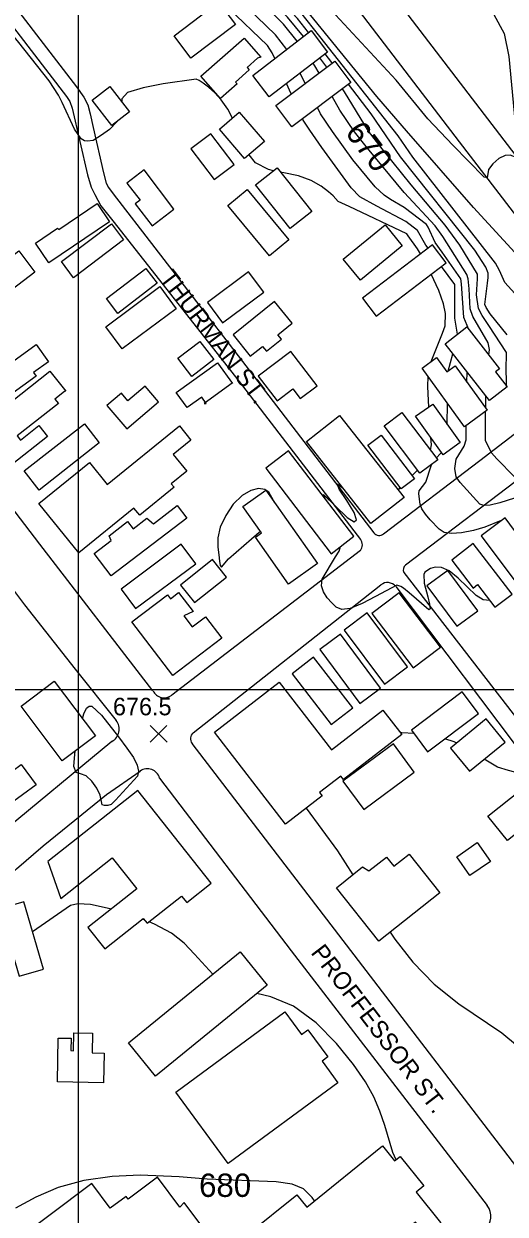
# Model space of a CAD drawing. Extents: x 79600 to 91800, y 75600 to 84400.
# Drawn here: x 87953 to 88366, y 82550 to 83571 of the extents above; entities that cross this region are included whole.
import ezdxf

# ---------------------------------------------------------------- set-up
doc = ezdxf.new("R2010")
doc.units = 0
for name, color, linetype in [('084-090$0$BLDG', 7, 'Continuous'), ('084-090$0$GRID', 7, 'Continuous'), ('084-090$0$INDEX', 7, 'Continuous'), ('084-090$0$INDXLBL', 7, 'Continuous'), ('084-090$0$INTER', 7, 'Continuous'), ('084-090$0$ROAD', 7, 'Continuous'), ('084-090$0$ROAD-NAME', 7, 'Continuous'), ('084-090$0$SPOTMARK', 7, 'Continuous'), ('084-090$0$SPOTS', 7, 'Continuous')]:
    doc.layers.add(name, color=color, linetype=linetype)

# ---------------------------------------------------------------- blocks, each defined once
blk = doc.blocks.new('084-090$0$SPOTX')
at = {"layer": '084-090$0$SPOTMARK'}
for p, q in [((-0.37, 0.358), (0.351, -0.358)), ((-0.012, 0), (-0.37, -0.358)), ((-0.012, 0), (0.347, 0.358))]:
    blk.add_line(p, q, dxfattribs=at)

msp = doc.modelspace()

# ---------------------------------------------------------------- linework, layer by layer
at = {"layer": '084-090$0$BLDG'}
for points in [[(88082.2, 83560.6), (88120.3, 83589.2), (88134.7, 83570.1), (88096.6, 83541.4)], [(88213.8, 83546.6), (88163.7, 83508.2), (88149.6, 83526.6), (88199.7, 83565)], [(88156.5, 83542.3), (88153.8, 83541.4), (88144.7, 83533.4), (88146.6, 83531.2), (88134.8, 83520.9), (88136.3, 83519.2), (88122, 83506.7), (88105, 83526), (88142.2, 83558.6)], [(88233.7, 83520.4), (88183, 83482.5), (88169.4, 83500.8), (88220, 83538.7)], [(88027.1, 83517.1), (88044, 83495.4), (88028.8, 83483.6), (88011.9, 83505.3)], [(88138, 83495), (88159.6, 83469.9), (88142.6, 83455.3), (88121, 83480.4)], [(88096.6, 83463.6), (88116.6, 83437.2), (88133.6, 83450.1), (88113.6, 83476.5)], [(88041.8, 83434.3), (88053, 83419.7), (88048.9, 83416.6), (88063.3, 83397.7), (88082.1, 83411.9), (88056.5, 83445.5)], [(88170.4, 83447.3), (88200.1, 83409.8), (88181.8, 83395.3), (88152.1, 83432.8)], [(88144.9, 83428.9), (88180.6, 83385.7), (88163.9, 83371.9), (88128.3, 83415.1)], [(87982.2, 83395.5), (87983.3, 83394.6), (88016.3, 83416.7), (88026.9, 83401), (87974.7, 83365.9), (87963.3, 83382.8)], [(88038.9, 83385.5), (87996.1, 83353.1), (87985.6, 83367), (88028.5, 83399.3)], [(88263, 83398.6), (88277.7, 83380.6), (88242, 83351.2), (88227.2, 83369.1)], [(88303.7, 83381.4), (88243.7, 83335.7), (88255.5, 83320.2), (88315.5, 83366)], [(87926.7, 83354.4), (87925.8, 83354.1), (87923.7, 83356.9), (87949, 83376.1), (87962.9, 83357.9), (87922.6, 83327.3), (87911, 83342.5)], [(88067.7, 83348.5), (88033.9, 83322.6), (88024.2, 83335.3), (88057.9, 83361.2)], [(88123.8, 83314.5), (88159, 83340.7), (88146, 83358.2), (88110.8, 83332)], [(88084.1, 83326.4), (88037.8, 83292.1), (88023.6, 83311.2), (88070, 83345.5)], [(88147.5, 83285.9), (88157.9, 83294.3), (88161.3, 83290.1), (88174.1, 83300.5), (88171.1, 83304.2), (88183.5, 83314.1), (88168.3, 83332.9), (88132.8, 83304.2)], [(88333.1, 83311), (88361.1, 83275.1), (88357.6, 83272.5), (88367.6, 83259.7), (88352.4, 83247.9), (88314.5, 83296.5)], [(88116.2, 83283.2), (88097.3, 83268.6), (88085.4, 83284.1), (88104.3, 83298.6)], [(87974.5, 83281.2), (87961.8, 83272), (87964.1, 83268.8), (87921.1, 83237.8), (87910.4, 83252.5), (87922.9, 83261.5), (87920.7, 83264.6), (87964, 83295.8)], [(88170.4, 83247.5), (88183.9, 83257.9), (88190.3, 83249.5), (88204.7, 83260.4), (88182.1, 83290), (88154.2, 83268.7)], [(88131.9, 83262.7), (88108, 83245.4), (88109.8, 83245.4), (88105.9, 83250.9), (88093.4, 83241.9), (88084.1, 83254.8), (88119.4, 83280.3), (88132.3, 83262.6)], [(88307.2, 83284.7), (88316, 83272.4), (88323.1, 83277.5), (88350.6, 83239.5), (88331, 83225.4), (88294.7, 83275.7)], [(87989.3, 83255.9), (87988.4, 83255.6), (87980.1, 83249.1), (87983, 83245.4), (87947.7, 83217.5), (87950.6, 83214), (87966.2, 83226.4), (87973.6, 83217), (87942.5, 83192.5), (87916.1, 83225.9), (87975.8, 83273)], [(88042.5, 83247.7), (88037, 83254.2), (88024.6, 83243.6), (88041.7, 83223.6), (88068.8, 83246.7), (88057.3, 83260.3)], [(88277.4, 83237.7), (88308.1, 83197), (88292.8, 83185.5), (88262.2, 83226.2)], [(88303.9, 83244.9), (88327.3, 83211.8), (88312.7, 83201.4), (88289.2, 83234.6)], [(88018.1, 83211.6), (87966.6, 83171.2), (87953.8, 83187.5), (88005.4, 83227.9)], [(88224, 83235.1), (88279.3, 83164.7), (88250.9, 83142.5), (88195.6, 83212.9)], [(88024.8, 83176), (88086.7, 83226.1), (88096.5, 83213.9), (88081.5, 83201.7), (88093.1, 83187.3), (88079.8, 83176.5), (88082.2, 83173.5), (88052.7, 83149.6), (88047.8, 83155.6), (88000.6, 83117.3), (87966.4, 83159.6), (88009.7, 83194.7)], [(88259.7, 83218.3), (88288.1, 83180.7), (88276.7, 83172.1), (88248.3, 83209.7)], [(88160.7, 83190), (88216.7, 83116.6), (88236.2, 83131.5), (88180.2, 83204.9)], [(88151.9, 83130.8), (88157, 83134.4), (88141, 83157.1), (88160.8, 83171.1), (88205.2, 83108.2), (88180.3, 83090.6)], [(88013.6, 83116.8), (88028.3, 83128), (88026.5, 83132), (88042.4, 83144.2), (88047.2, 83138), (88058.9, 83147), (88064.4, 83142.2), (88084.9, 83157.9), (88093.1, 83147.1), (88028.4, 83097.5)], [(88345.3, 83132), (88376.7, 83089.9), (88397.2, 83105.2), (88365.8, 83147.4)], [(88049.2, 83069.6), (88100.8, 83108), (88088.3, 83124.8), (88036.7, 83086.3)], [(88320.1, 83111.2), (88338.6, 83087.2), (88342.2, 83090.1), (88357.2, 83070.7), (88371.8, 83082), (88338.4, 83125.3)], [(88099.7, 83074.7), (88127.1, 83096.6), (88115.2, 83111.5), (88087.8, 83089.6)], [(88298.8, 83089), (88324.6, 83054.4), (88342.5, 83067.7), (88316.8, 83102.3)], [(88076.4, 83081.4), (88079.1, 83077.9), (88086.1, 83083.3), (88098.5, 83067.2), (88090.5, 83063.3), (88097.8, 83053.8), (88109.1, 83062.4), (88123, 83044.2), (88081.1, 83012.1), (88045.9, 83058.1)], [(88251.7, 83065.4), (88287.1, 83018.8), (88310.4, 83036.4), (88275, 83083.1)], [(88228, 83051.2), (88262.5, 83004.9), (88282.2, 83019.6), (88247.7, 83065.9)], [(88207.2, 83034.5), (88241.5, 82988.3), (88259, 83001.3), (88224.7, 83047.5)], [(88183.4, 83013.7), (88216.9, 82970.3), (88235.4, 82984.5), (88201.8, 83028)], [(87979.5, 83007.3), (88014.8, 82960.4), (87986.4, 82939), (87951.2, 82985.9)], [(88217, 82948.5), (88261.1, 82982.5), (88277.3, 82961.5), (88227.3, 82923), (88225, 82925.9), (88206.9, 82912), (88209.1, 82909.2), (88177.6, 82884.9), (88116.9, 82963.7), (88172.3, 83006.4)], [(88299.5, 82946.9), (88343.1, 82979.6), (88329.2, 82998.2), (88285.6, 82965.4)], [(88335.4, 82930.1), (88365.9, 82955.2), (88349.6, 82975), (88319.1, 82949.9)], [(88270.2, 82953.5), (88226.9, 82921.5), (88244.7, 82897.4), (88288, 82929.4)], [(87927.8, 82918.8), (87951, 82935.9), (87963.9, 82918.4), (87940.7, 82901.3)], [(88404.5, 82904), (88396.5, 82897.7), (88398.6, 82895.1), (88367.9, 82870.7), (88351.2, 82891.7), (88389.8, 82922.5)], [(87985.1, 82821.1), (88029.2, 82856), (88050.2, 82829.4), (88008.4, 82796.2), (88022.9, 82777.9), (88055.8, 82804), (88059.1, 82799.8), (88088.6, 82823.2), (88093, 82817.6), (88114.1, 82834.3), (88051.2, 82913.7), (87974.1, 82852.7)], [(88249.2, 82844.7), (88264.2, 82856.6), (88270.4, 82848.8), (88283.6, 82859.2), (88310, 82825.9), (88257.7, 82784.4), (88221.3, 82830.3), (88243.7, 82848.1)], [(88353.3, 82852.9), (88335.7, 82840.7), (88324.5, 82856.9), (88342, 82869.1)], [(87932.4, 82812.2), (87949.3, 82754.5), (87970.2, 82760.6), (87953.3, 82818.3)], [(88066.3, 82668.8), (88043, 82697.3), (88138.8, 82775.3), (88162.1, 82746.8)], [(88191.4, 82704.5), (88196.9, 82708.5), (88213.9, 82685.4), (88209, 82681.7), (88222.6, 82663.2), (88128.5, 82594), (88083.6, 82655), (88177.2, 82723.8)], [(87993.9, 82701.4), (87993.7, 82690.7), (87996.1, 82690.6), (87996.4, 82706), (88012.3, 82705.7), (88012, 82688.7), (88022.2, 82688.5), (88021.8, 82663.2), (87982.3, 82663.9), (87982.9, 82701.5)], [(88271.2, 82596.1), (88276, 82600), (88296.3, 82574.9), (88289.6, 82569.4), (88310.5, 82543.5), (88309.3, 82537.8), (88303.5, 82533), (88297.7, 82533.2), (88289.2, 82543.6), (88239.1, 82503.1), (88245.5, 82495.2), (88206.9, 82463.9), (88202.9, 82468.8), (88182.5, 82452.4), (88131.6, 82515.3), (88147.8, 82528.4), (88145.4, 82533.4), (88187.3, 82567.2), (88195.9, 82556.5), (88260.8, 82609)]]:
    msp.add_lwpolyline(points, close=True, dxfattribs=at)
msp.add_lwpolyline([(88106.1, 82540.2), (88090.8, 82560.6), (88087.1, 82556.6), (88068, 82582.1), (88042.9, 82563.3), (88041.1, 82565.7), (88027.5, 82555.6), (88011.7, 82576.7), (87903.1, 82495.4)], dxfattribs=at)
at = {"layer": '084-090$0$GRID'}
for p, q in [((88000, 84000), (88000, 80000)), ((90000, 83000), (85000, 83000))]:
    msp.add_line(p, q, dxfattribs=at)
at = {"layer": '084-090$0$INDEX'}
for points in [[(88187.8, 83555.8), (88175.9, 83570.6), (88146.1, 83600.4), (88126.8, 83621.6), (88115.7, 83634.1), (88088.4, 83680), (88083.8, 83686.9), (88049.8, 83721.6), (88037.7, 83734.5), (88011, 83769.4), (88008.1, 83773.3), (88001.8, 83778.4), (87968.4, 83792.8), (87964.6, 83794.9), (87962, 83796.3), (87958.2, 83796.9), (87945.3, 83791.1)], [(88356.3, 83578.8), (88365.1, 83562.5), (88369.2, 83542.8), (88373.7, 83494.2), (88376, 83466.8), (88376.5, 83457.6), (88376.2, 83455.9), (88370.2, 83458.2), (88365.9, 83457.9), (88360.6, 83455.2), (88355.3, 83450.9), (88351.7, 83446), (88350.4, 83438.8), (88348, 83439.4), (88321.1, 83466.7), (88299.7, 83489.2), (88272.4, 83522.5), (88205.7, 83594.8)], [(88206.4, 83528.5), (88202.8, 83534.9), (88201.3, 83537)], [(88351.9, 83286.8), (88352.6, 83291.5), (88351.4, 83297.4), (88338.3, 83319.9), (88336, 83326.6), (88335, 83343.6), (88334.1, 83352.3), (88333.1, 83356), (88312.6, 83388.5), (88306, 83397.7), (88279.3, 83426.2), (88247.9, 83464.2), (88236.9, 83478.3), (88224.3, 83496.7), (88217.7, 83508.4)], [(88349.3, 83241.3), (88349.4, 83250.6), (88349.4, 83251.8)], [(88405.3, 83186.8), (88381.3, 83180), (88379.2, 83179.5), (88373.8, 83182.5), (88358.8, 83198), (88354.3, 83203), (88349, 83213.6), (88349.2, 83238.5)], [(88202.5, 82561.9), (88200.5, 82564.9), (88193, 82572.2), (88183.5, 82576.2), (88169.7, 82578.2), (88110.6, 82580.4), (88086.5, 82582.5), (88053, 82583.9), (88029.1, 82582.9), (88004.7, 82579.5), (87982.9, 82573.3), (87963.6, 82565.1), (87946.2, 82555.7)]]:
    msp.add_lwpolyline(points, dxfattribs=at)
at = {"layer": '084-090$0$INTER'}
for p, q in [((88213.2, 83533.6), (88207.1, 83541.5)), ((88194.6, 83519.7), (88190.1, 83528.5)), ((88182.6, 83510.7), (88178.6, 83519.6)), ((88317, 83273.1), (88321.2, 83287.9)), ((88333.2, 83263.6), (88333.4, 83272.3)), ((88316.2, 83227.4), (88316.4, 83245.7)), ((88286.1, 83183.5), (88290.7, 83188.3)), ((88274.3, 83171.1), (88276, 83173)), ((88168, 83160.8), (88167.4, 83162.1)), ((88057, 82802.6), (88055, 82803.3))]:
    msp.add_line(p, q, dxfattribs=at)
for points in [[(88383.1, 83330), (88365.6, 83349.2), (88361, 83359.3), (88357.7, 83365.7), (88286.8, 83456.5), (88274.2, 83474.7), (88207, 83560), (88185.4, 83587.2), (88171.4, 83601.8), (88142.3, 83637.8), (88112.8, 83676.6), (88091.7, 83707.4), (88038.4, 83773.4), (88025.8, 83788.4), (88020.7, 83792.2), (88001.7, 83797.2), (87976.2, 83809.6), (87973.2, 83810.7), (87968.4, 83809.6), (87954.3, 83802)], [(88197.4, 83563.2), (88187.9, 83575.3), (88159.6, 83605.6), (88133.5, 83636.9), (88112.1, 83665.7), (88096.2, 83690.5), (88088.6, 83701.7), (88044.5, 83754.6), (88030.9, 83772), (88025, 83778.9), (88019.8, 83784), (88015, 83787.1), (88003.4, 83790.4), (87996.2, 83793.3), (87985.7, 83800.5), (87978.7, 83804.8), (87973.6, 83807.1), (87970.5, 83807.6), (87947.3, 83796.2)], [(88193, 83559.8), (88179.4, 83576.6), (88147.8, 83609.3), (88131.7, 83627.5), (88118.1, 83644.7), (88095.5, 83681.2), (88085.4, 83696.1), (88030.6, 83761.5), (88018.8, 83775.8), (88015, 83779.5), (87996.8, 83786.9), (87975.5, 83800.6), (87969.3, 83804.4), (87951, 83795.9)], [(88178.7, 83548.8), (88169, 83561.3), (88137.4, 83592.2), (88123.4, 83606.5), (88111.3, 83619.9), (88099.7, 83634), (88082, 83660.4), (88075, 83669.7), (88053.4, 83691), (88031.4, 83713.6), (88017.5, 83729.2), (87994.2, 83765.7), (87991.3, 83769.9), (87986.4, 83774.5), (87974.7, 83780.3), (87959.1, 83785.4), (87953.2, 83788.7)], [(88168.6, 83541.1), (88166.2, 83545.9), (88162.2, 83552.1), (88128.7, 83584.1), (88112.1, 83600.1), (88079.3, 83639), (88069, 83652), (88027, 83690.3), (88009.9, 83709), (88000.9, 83721.6), (87993.3, 83731.6), (87979, 83746.6), (87965.6, 83758.2), (87950.8, 83767.8)], [(88033.4, 83487.2), (88033.2, 83486.9), (88026.7, 83480.3), (88020.1, 83475.2), (88012.7, 83470.9), (88008.1, 83470.2), (88005.4, 83470.6), (88002.6, 83472.2), (87996.8, 83480.5), (87986.2, 83503.2), (87983.2, 83509.7), (87975.2, 83522), (87949.1, 83554.8), (87914.5, 83596.4), (87908.9, 83602.5)], [(88377.5, 83371.3), (88338.9, 83413.3), (88281.4, 83479), (88256, 83508.4), (88183.2, 83598.1)], [(88217.8, 83537.1), (88217.5, 83537.6), (88211.7, 83545)], [(88132.2, 83489.9), (88128.2, 83497.7), (88122.6, 83505.6), (88117, 83511.7), (88111.7, 83516.5), (88107.1, 83520), (88103.7, 83522.3), (88101.1, 83523.3), (88072.8, 83519.4), (88055.6, 83516), (88042.4, 83511.8), (88037.4, 83506.6), (88037.4, 83503.9)], [(88367.2, 83260.2), (88366.7, 83278.9), (88367.1, 83283.8), (88367.1, 83289.2), (88352, 83312.1), (88346.1, 83320.7), (88343, 83326.9), (88341.5, 83338.6), (88342.1, 83352.2), (88342.3, 83356.3), (88327.2, 83381.1), (88314.5, 83398.3), (88285.5, 83432.8), (88260.4, 83463.6), (88248.9, 83478.8), (88228.1, 83512.5), (88226.4, 83515)], [(88367.6, 83304.1), (88353.2, 83322.3), (88349.7, 83327.5), (88348.4, 83330.1), (88350.8, 83348.4), (88351.5, 83353.4), (88351.5, 83357.1), (88349.4, 83362.2), (88340, 83376.9), (88276.2, 83456.9), (88251.2, 83493.6), (88231.7, 83519)], [(88334.8, 83308.8), (88330.5, 83319.2), (88328.6, 83348), (88327.8, 83352.2), (88311.8, 83375), (88305.8, 83383.4), (88299.9, 83396.5), (88298.5, 83398.8), (88279.3, 83413.4), (88267.6, 83420.3), (88262.1, 83423.8), (88254.4, 83431.1), (88235.5, 83454.1), (88218, 83478.6), (88207.8, 83493.6), (88205.1, 83499)], [(88299.9, 83378.5), (88298, 83381.1), (88290.8, 83393.6), (88280.9, 83401.3), (88255.9, 83414.4), (88241.5, 83422.4), (88234, 83430.2), (88208.9, 83464.7), (88198.6, 83479.6), (88192.9, 83488.2), (88192.4, 83489.5)], [(88167.4, 83444.9), (88163.2, 83445.8), (88152.1, 83451.5), (88146.5, 83458.6)], [(88293.3, 83373.5), (88290.7, 83378), (88282.7, 83389), (88281.6, 83390.8), (88232.1, 83414.2), (88222.7, 83418.6), (88218.4, 83423.4), (88214.6, 83426.8), (88208.3, 83431.6), (88199.7, 83436.6), (88188.9, 83440.6), (88176.2, 83443.1), (88173.2, 83443.7)], [(88325, 83304.7), (88322.7, 83318.5), (88322.8, 83340.4), (88322.8, 83347.4), (88311.4, 83362.9)], [(88302.6, 83281.4), (88312.2, 83305.6), (88314.5, 83312), (88314.8, 83322.6), (88313, 83330.7), (88309, 83342.2), (88302.6, 83356.2)], [(88300.6, 83242.6), (88299.9, 83253.7), (88299.7, 83260.3), (88300, 83268.3)], [(88392, 83170), (88380.2, 83166.2), (88361.4, 83160.2), (88353, 83158.2), (88347.7, 83157.8), (88344.3, 83159.2), (88327.4, 83177.6), (88323.8, 83182.4), (88322.7, 83189.7), (88324, 83197.6), (88330.9, 83208.8), (88332.5, 83214.2), (88332.5, 83226.5)], [(88301.8, 83205.3), (88302.7, 83210), (88302.3, 83216.1)], [(88306.8, 83198.6), (88310.5, 83202.6), (88311.3, 83203.4)], [(88362.6, 83145), (88348.5, 83139.3), (88338.7, 83136.5), (88328.5, 83134.5), (88319.8, 83133.8), (88313.7, 83134.9), (88309.5, 83137.5), (88301.7, 83145.7), (88297.7, 83150.5), (88294.6, 83155.1), (88293.1, 83159.1), (88292, 83168), (88292.3, 83170.6), (88298, 83177.9), (88302.6, 83192), (88303.2, 83193.3)], [(88212, 83163.2), (88210.1, 83167.4), (88230.6, 83147.5), (88236.5, 83143.8), (88238.6, 83145.5), (88236.4, 83152), (88230.1, 83162.2), (88223.8, 83172), (88222, 83176.6), (88227.4, 83172.4)], [(88160.7, 83171.1), (88159.9, 83171.7), (88154.6, 83172.4), (88147.9, 83170.9), (88140.4, 83166.6), (88132.9, 83159), (88126.4, 83149.4), (88121.8, 83139.4), (88119.8, 83130.3), (88119.7, 83122.3), (88120.4, 83115.5), (88121.1, 83110.2), (88121.8, 83106.5), (88122.8, 83105), (88128.7, 83112.3), (88155.1, 83135), (88156.1, 83135.7)], [(88167.4, 83162.1), (88163.4, 83169.3), (88160.8, 83171.1)], [(88352.8, 83076.4), (88347.1, 83077.2), (88341, 83080.9), (88325.6, 83095.5), (88317.9, 83101.8), (88311.3, 83104.8), (88306, 83105), (88301.9, 83103.9), (88297.1, 83100.9), (88296.2, 83098.7), (88296.6, 83091.4), (88299.7, 83079.6), (88301.2, 83073.4), (88301.7, 83069.4), (88300.4, 83068.6), (88283.7, 83083), (88278.8, 83087), (88276.6, 83088.4), (88273, 83089.7), (88254.9, 83080), (88243.5, 83073.9), (88233.2, 83069.6), (88226, 83068.7), (88221.2, 83070.7), (88217.4, 83074.4), (88213.5, 83078.9), (88210.1, 83083.9), (88208.4, 83089.2), (88209.1, 83094.8), (88220.5, 83114), (88223.6, 83118.8), (88224.7, 83122.8)], [(88003.6, 82975.2), (88004.9, 82979.4), (88007.1, 82984.1), (88009.3, 82986), (88011.7, 82985.9), (88020, 82978.1), (88034.6, 82959.7), (88041.8, 82949.9)], [(88287.8, 82962.5), (88277.3, 82963.1), (88276.2, 82963)], [(88324.4, 82954.3), (88322.3, 82955.3), (88314.1, 82957.9)], [(88041.8, 82949.9), (88047.3, 82941.9), (88050.6, 82935.4), (88051.7, 82930.2), (88050.7, 82925.8), (88032, 82905.4), (88028.4, 82901.5), (88025.5, 82900.7), (88022.5, 82900.7), (88020.5, 82901.4), (88018.9, 82909.5), (88016.1, 82915.5), (88011.8, 82921.7), (88006.9, 82926.1), (88002, 82927.8), (87998.2, 82929.2), (87996.4, 82934.1), (87997, 82944.7), (87997.5, 82947.3)], [(88413.7, 82888.8), (88414.1, 82890.5), (88411.3, 82899.5), (88405.7, 82907.5), (88399.7, 82915), (88393.3, 82921.5), (88386.1, 82926.2), (88368.7, 82930.8), (88359.5, 82933.5), (88348, 82940.5)], [(88195.3, 82898.5), (88195.3, 82898.4), (88222.1, 82862), (88235.3, 82841.4)], [(88028.2, 82812), (88027.3, 82812.3), (88010.5, 82815.8), (87999.7, 82816.5), (87993.5, 82815), (87960.9, 82792.4)], [(88115.4, 82756.3), (88099.6, 82773.4), (88090.7, 82782.9), (88079.9, 82791.4), (88065.5, 82799.2), (88060.7, 82801.1)], [(88267.4, 82792.1), (88271.4, 82786.2), (88286.7, 82766.6), (88305.1, 82747.6), (88326.3, 82730.7), (88363.1, 82706), (88376.4, 82694.8), (88379.7, 82691.8), (88390.6, 82686.7), (88399, 82684.3), (88405.5, 82688.1), (88409.2, 82690.4)], [(88272.4, 82597.1), (88269.8, 82603.3), (88262.7, 82626.5), (88258.5, 82638.9), (88253.4, 82651), (88246.3, 82663.8), (88235.9, 82678.8), (88221.4, 82696.7), (88203.9, 82714.6), (88184.6, 82728.8), (88165, 82736.9), (88153.2, 82739.7)]]:
    msp.add_lwpolyline(points, dxfattribs=at)
at = {"layer": '084-090$0$ROAD'}
for p, q in [((88138.1, 83264.3), (88241.9, 83128.9)), ((88474.6, 83254.4), (88280.4, 83106.8)), ((88241.9, 83119.3), (88080.2, 82995.4)), ((88098.4, 82963.1), (88259.4, 83089.9)), ((87997.4, 83017.6), (88032.6, 82973.6)), ((88028.8, 82955.7), (87873.4, 82827.2)), ((88069.7, 82924.3), (88182.6, 82776.1)), ((88182.6, 82776.1), (88350.5, 82557.8))]:
    msp.add_line(p, q, dxfattribs=at)
for points in [[(87856.1, 83995.8), (87846.7, 83993.2), (87836.5, 83988.5), (87830.8, 83984.9), (87826.8, 83981.1), (87823.3, 83977.4), (87821.3, 83973.8), (87820.5, 83968.4), (87829.9, 83747.2), (87831, 83738), (87833.6, 83731.1), (87839.3, 83723.7), (87998.5, 83516.9), (88004.9, 83507.8), (88008.2, 83501.2), (88010.3, 83493.5), (88012.9, 83481.8), (88021.6, 83443), (88024.1, 83434.2), (88025.9, 83430.6), (88029.9, 83425), (88137.1, 83286.1), (88253.4, 83134.4)], [(88457.2, 83300), (88326.8, 83469.6), (88145.1, 83707.2), (88026.2, 83861.8), (87989.5, 83910.2), (87977, 83924.3), (87965.1, 83934.9), (87954.9, 83943.1), (87934.1, 83954.6), (87876.4, 83988)], [(88409.2, 83413.7), (88045.2, 83889), (87991.1, 83960.8)], [(88064.1, 82999), (87967, 83124.8), (87843.8, 83286.3), (87840.8, 83291.8), (87839.1, 83298.1), (87837.7, 83349.7), (87829.2, 83687.4), (87830.3, 83690.7), (87834.1, 83693.7), (87837.6, 83694.2), (87842, 83694), (87846.2, 83692.6), (87852.5, 83687.3), (87974.7, 83528.3), (87989.9, 83508.5), (87992.7, 83504.2), (87994.9, 83498.4), (88008.1, 83441.4), (88011.2, 83430.8), (88014.3, 83424.4), (88019.5, 83414.9), (88029.7, 83401.8), (88138.1, 83264.3)], [(88261.7, 83133.7), (88344.1, 83196.6), (88455.8, 83282.2)], [(87859.3, 82831.4), (87846.4, 83159.4), (87847.4, 83164.8), (87849.2, 83167.7), (87852, 83169.5), (87857, 83170.6), (87863.1, 83170.9), (87868.2, 83170.1), (87874.8, 83167.9), (87881.6, 83164.1), (87887.2, 83159.7), (87893.6, 83152.8), (87954, 83072.7), (87997.4, 83017.6)], [(88279.2, 83100.6), (88408, 82933.9), (88574.8, 82716.4)], [(88272.1, 83088.6), (88388.4, 82934.2), (88501.4, 82784.4)], [(88385.3, 82578.5), (88223.3, 82790), (88097.6, 82954)], [(88004, 82289.6), (87882.5, 82445.8), (87878.1, 82449.8), (87875.5, 82453.2), (87873.5, 82459.7), (87870.6, 82491.1), (87861.6, 82752.1), (87861.4, 82761.1), (87861.7, 82765.7), (87863.2, 82769.2), (87865.3, 82771.8), (87883.9, 82788.7), (87947, 82846.6), (87969.9, 82866.2), (88024.2, 82910.1), (88053.1, 82930.3)]]:
    msp.add_lwpolyline(points, dxfattribs=at)
for centre, radius, start, end in [((88235.6, 83124.1), 7.95, 323.0116, 37.465), ((88257.9, 83137.9), 5.67, 217.473, 312.2946), ((88283.4, 83103), 4.83, 127.2231, 209.7091), ((88265.1, 83082.7), 9.15, 40.5012, 128.2045), ((88073.7, 83004), 10.8, 207.5674, 307.4577), ((88023.4, 82966.2), 11.8, 297.1679, 38.7734), ((88102.9, 82958.1), 6.71, 131.5855, 217.4673), ((88059.3, 82921.5), 10.8, 15.1095, 125.0387), ((88338.6, 82548.6), 15.1, 311.3447, 37.5667)]:
    msp.add_arc(centre, radius, start, end, dxfattribs=at)

# ---------------------------------------------------------------- block references
at = {"layer": '084-090$0$SPOTS', "xscale": 20, "yscale": 20}
msp.add_blockref('084-090$0$SPOTX', (88069.1, 82962.2), dxfattribs=at)

# ---------------------------------------------------------------- texts
at = {"layer": '084-090$0$INDXLBL'}
msp.add_text('670', height=20, rotation=306.8808, dxfattribs=at).set_placement((88228.1, 83477.6))
msp.add_text('680', height=20, dxfattribs=at).set_placement((88103.6, 82565.3))
at = {"layer": '084-090$0$ROAD-NAME'}
for s, p in [('THURMAN ST.', (88069.1, 83352.5)), ('PROFFESSOR ST.', (88198.8, 82774.5))]:
    msp.add_text(s, height=15, rotation=307.3931, dxfattribs=at).set_placement(p)
at = {"layer": '084-090$0$SPOTS'}
msp.add_text('676.5', height=15, dxfattribs=at).set_placement((88029.8, 82978.1))

doc.saveas('drawing.dxf')
